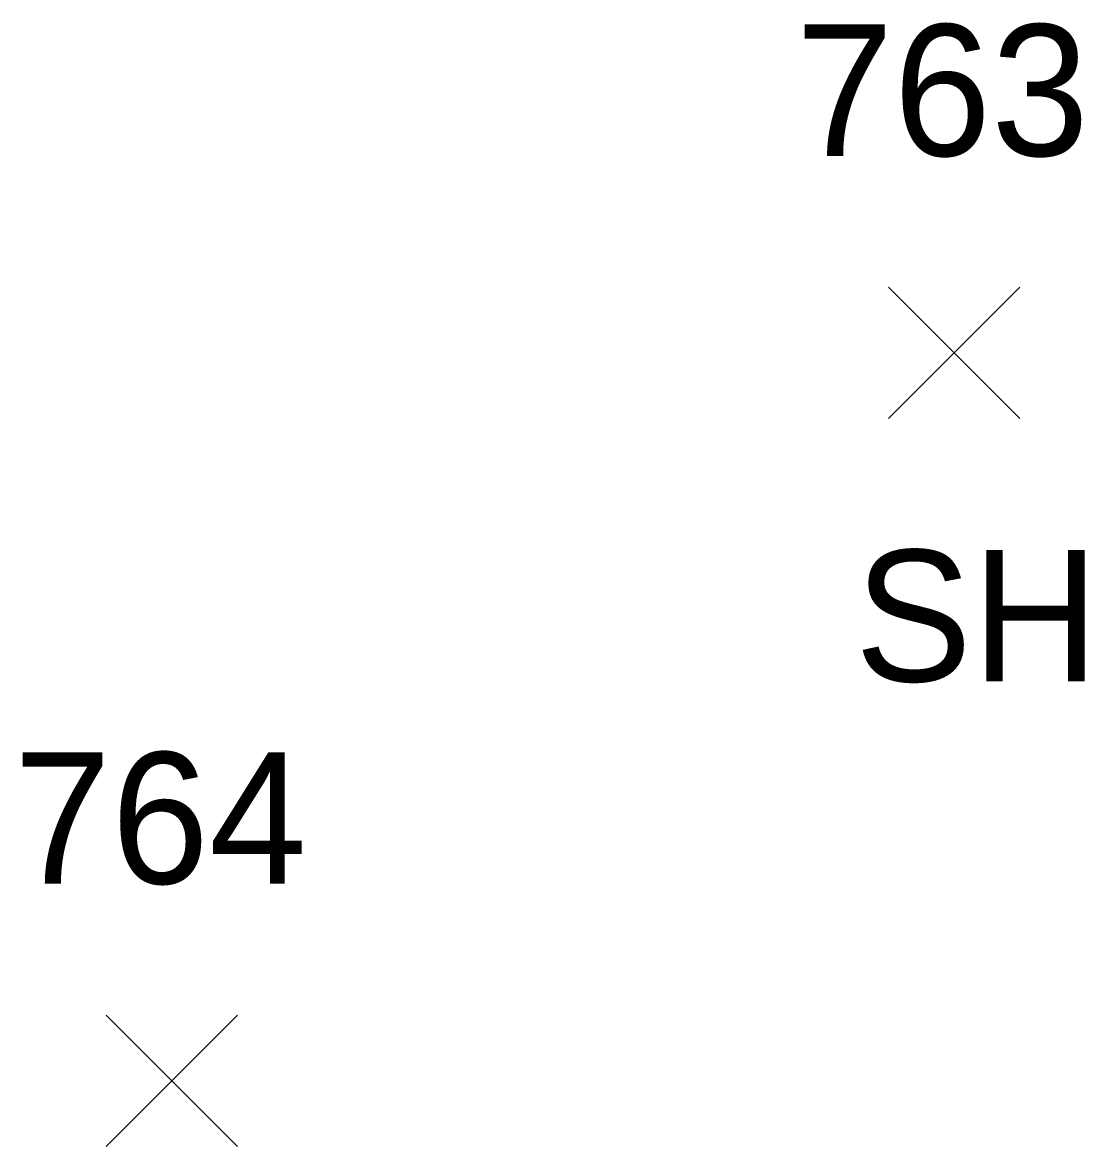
# Model space of a CAD drawing. Extents: x 1528286 to 1556263, y 492387 to 508952.
# Drawn here: x 1528540.91 to 1528557.07, y 492794.75 to 492811.86 of the extents above; entities that cross this region are included whole.
import ezdxf

# ---------------------------------------------------------------- set-up
doc = ezdxf.new("R2010")
doc.units = 0
for name, color, linetype in [('L_A', 7, 'Continuous'), ('L_I', 7, 'Continuous'), ('L_TIC', 7, 'Continuous')]:
    doc.layers.add(name, color=color, linetype=linetype)

msp = doc.modelspace()

# ---------------------------------------------------------------- linework, layer by layer
at = {"layer": 'L_TIC'}
for points in [[(1528554.088, 492805.827), (1528556.088, 492807.827)], [(1528556.088, 492805.827), (1528554.088, 492807.827)], [(1528554.088, 492805.827), (1528556.088, 492807.827)], [(1528556.088, 492805.827), (1528554.088, 492807.827)], [(1528542.183, 492794.748), (1528544.183, 492796.748)], [(1528544.183, 492794.748), (1528542.183, 492796.748)], [(1528542.183, 492794.748), (1528544.183, 492796.748)], [(1528544.183, 492794.748), (1528542.183, 492796.748)]]:
    msp.add_lwpolyline(points, dxfattribs=at)

# ---------------------------------------------------------------- texts
at = {"layer": 'L_A'}
msp.add_text('SH', height=2, dxfattribs=at).set_placement((1528553.576, 492801.827))
msp.add_text('SH', height=2, dxfattribs=at).set_placement((1528553.576, 492801.827))
at = {"layer": 'L_I'}
for s, p in [('763', (1528552.678, 492809.827)), ('763', (1528552.678, 492809.827)), ('764', (1528540.774, 492798.748)), ('764', (1528540.774, 492798.748))]:
    msp.add_text(s, height=2, dxfattribs=at).set_placement(p)

doc.saveas('drawing.dxf')
